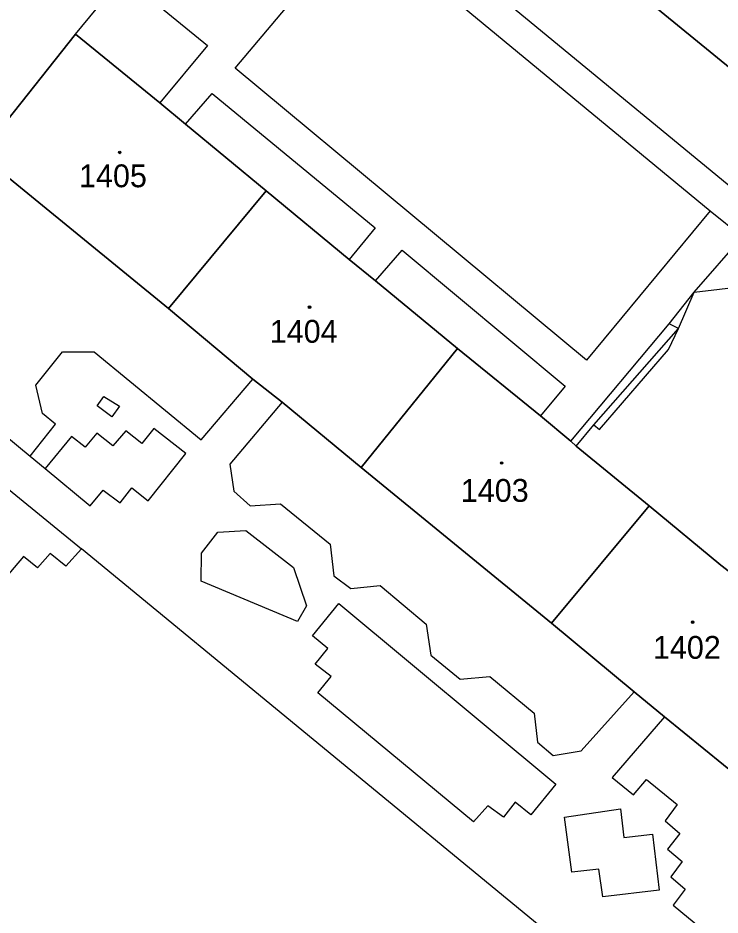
# Model space of a CAD drawing. Extents: x -598934 to -598196, y -1162208 to -1161502.
# Drawn here: x -598607.7 to -598555.4, y -1161897.6 to -1161830.8 of the extents above; entities that cross this region are included whole.
import ezdxf

# ---------------------------------------------------------------- set-up
doc = ezdxf.new("R2010")
doc.units = 0
for name, color, linetype in [('KN_CAR_KR', 7, 'Continuous'), ('KN_KULTURY', 7, 'Continuous'), ('KN_PARC_CIS_STAV', 7, 'Continuous'), ('KN_PARC_PLOCHA', 7, 'Continuous'), ('parcely_l', 7, 'Continuous')]:
    doc.layers.add(name, color=color, linetype=linetype)

msp = doc.modelspace()

# ---------------------------------------------------------------- linework, layer by layer
at = {"layer": 'KN_CAR_KR'}
for points in [[(-598587.05, -1161816.66), (-598548.3, -1161848.58)], [(-598591.55, -1161834.52), (-598582.32, -1161823.57)], [(-598582.32, -1161823.57), (-598556.17, -1161845.15)], [(-598603.43, -1161832.01), (-598599.89, -1161827.69)], [(-598599.51, -1161828), (-598593.61, -1161832.84)], [(-598593.61, -1161832.84), (-598597.15, -1161837.12)], [(-598565.38, -1161856.29), (-598591.55, -1161834.52)], [(-598595.26, -1161838.7), (-598593.26, -1161836.41)], [(-598593.26, -1161836.41), (-598581.13, -1161846.42)], [(-598556.17, -1161845.15), (-598565.38, -1161856.29)], [(-598556.17, -1161845.15), (-598553.77, -1161847.09)], [(-598581.13, -1161846.42), (-598583.05, -1161848.77)], [(-598557.36, -1161851.22), (-598553.77, -1161847.09)], [(-598581.1, -1161850.37), (-598579.12, -1161848.09)], [(-598579.12, -1161848.09), (-598566.96, -1161858.21)], [(-598557.36, -1161851.22), (-598549.82, -1161850.31)], [(-598559.21, -1161853.57), (-598557.36, -1161851.22)], [(-598558.53, -1161853.93), (-598557.36, -1161851.22)], [(-598566.54, -1161862.3), (-598559.21, -1161853.57)], [(-598564.83, -1161861.1), (-598558.53, -1161853.93)], [(-598559.26, -1161855.49), (-598558.53, -1161853.93)], [(-598558.53, -1161853.93), (-598559.21, -1161853.57)], [(-598564.42, -1161861.43), (-598559.26, -1161855.49)], [(-598606.39, -1161858.15), (-598604.4, -1161855.65)], [(-598604.4, -1161855.65), (-598602.06, -1161855.65)], [(-598602.06, -1161855.65), (-598594.08, -1161862.21)], [(-598605.9, -1161860.26), (-598606.39, -1161858.15)], [(-598594.08, -1161862.21), (-598590.23, -1161857.7)], [(-598566.96, -1161858.21), (-598568.81, -1161860.43)], [(-598612.66, -1161858.6), (-598606.83, -1161863.43)], [(-598601.84, -1161859.67), (-598601.34, -1161858.98)], [(-598601.34, -1161858.98), (-598600.16, -1161859.71)], [(-598588.04, -1161859.4), (-598591.95, -1161864.02)], [(-598600.74, -1161860.5), (-598601.84, -1161859.67)], [(-598600.16, -1161859.71), (-598600.74, -1161860.5)], [(-598604.94, -1161861.05), (-598605.9, -1161860.26)], [(-598606.83, -1161863.43), (-598604.94, -1161861.05)], [(-598599.7, -1161861.54), (-598600.65, -1161862.65)], [(-598598.51, -1161862.49), (-598599.7, -1161861.54)], [(-598597.6, -1161861.36), (-598598.51, -1161862.49)], [(-598595.23, -1161863.24), (-598597.6, -1161861.36)], [(-598566.15, -1161862.69), (-598564.83, -1161861.1)], [(-598564.83, -1161861.1), (-598564.42, -1161861.43)], [(-598613.34, -1161861.88), (-598602.99, -1161870.34)], [(-598603.75, -1161861.97), (-598605.71, -1161864.35)], [(-598602.71, -1161862.77), (-598603.75, -1161861.97)], [(-598601.86, -1161861.71), (-598602.71, -1161862.77)], [(-598600.65, -1161862.65), (-598601.86, -1161861.71)], [(-598606.83, -1161863.43), (-598605.71, -1161864.35)], [(-598598.02, -1161866.75), (-598595.23, -1161863.24)], [(-598591.95, -1161864.02), (-598591.64, -1161866.04)], [(-598605.71, -1161864.35), (-598602.35, -1161867.13)], [(-598602.35, -1161867.13), (-598601.37, -1161865.95)], [(-598601.37, -1161865.95), (-598600.11, -1161866.9)], [(-598600.11, -1161866.9), (-598599.24, -1161865.78)], [(-598599.24, -1161865.78), (-598598.02, -1161866.75)], [(-598591.64, -1161866.04), (-598590.42, -1161867.13)], [(-598590.42, -1161867.13), (-598588.17, -1161866.98)], [(-598588.17, -1161866.98), (-598584.48, -1161869.97)], [(-598594.05, -1161870.66), (-598592.83, -1161869.09)], [(-598592.83, -1161869.09), (-598590.75, -1161868.97)], [(-598590.75, -1161868.97), (-598587.21, -1161871.72)], [(-598584.48, -1161869.97), (-598584.19, -1161872.33)], [(-598607.32, -1161870.91), (-598623.48, -1161889.91)], [(-598606.28, -1161871.75), (-598607.32, -1161870.91)], [(-598605.32, -1161870.68), (-598606.28, -1161871.75)], [(-598604.15, -1161871.63), (-598605.32, -1161870.68)], [(-598602.99, -1161870.34), (-598604.15, -1161871.63)], [(-598516.72, -1161941.32), (-598602.99, -1161870.34)], [(-598594.07, -1161872.74), (-598594.05, -1161870.66)], [(-598587.21, -1161871.72), (-598586.23, -1161874.58)], [(-598586.9, -1161875.74), (-598594.07, -1161872.74)], [(-598584.19, -1161872.33), (-598582.94, -1161873.28)], [(-598582.94, -1161873.28), (-598580.74, -1161873.07)], [(-598580.74, -1161873.07), (-598577.32, -1161875.94)], [(-598586.23, -1161874.58), (-598586.9, -1161875.74)], [(-598585.79, -1161876.81), (-598583.82, -1161874.4)], [(-598583.82, -1161874.4), (-598567.67, -1161887.85)], [(-598577.32, -1161875.94), (-598576.98, -1161878.25)], [(-598584.65, -1161877.75), (-598585.79, -1161876.81)], [(-598585.6, -1161878.92), (-598584.65, -1161877.75)], [(-598576.98, -1161878.25), (-598574.78, -1161880.04)], [(-598584.41, -1161879.84), (-598585.6, -1161878.92)], [(-598585.39, -1161881.06), (-598584.41, -1161879.84)], [(-598574.78, -1161880.04), (-598572.58, -1161879.83)], [(-598572.58, -1161879.83), (-598569.27, -1161882.56)], [(-598573.79, -1161890.65), (-598585.39, -1161881.06)], [(-598565.78, -1161885.37), (-598561.82, -1161880.97)], [(-598569.27, -1161882.56), (-598569.02, -1161884.73)], [(-598559.56, -1161882.84), (-598563.46, -1161887.35)], [(-598569.02, -1161884.73), (-598567.86, -1161885.72)], [(-598567.86, -1161885.72), (-598565.78, -1161885.37)], [(-598563.46, -1161887.35), (-598561.87, -1161888.65)], [(-598561.87, -1161888.65), (-598560.9, -1161887.52)], [(-598560.9, -1161887.52), (-598558.62, -1161889.38)], [(-598567.67, -1161887.85), (-598569.52, -1161890.13)], [(-598572.72, -1161889.46), (-598573.79, -1161890.65)], [(-598571.56, -1161890.31), (-598572.72, -1161889.46)], [(-598570.69, -1161889.2), (-598571.56, -1161890.31)], [(-598569.52, -1161890.13), (-598570.69, -1161889.2)], [(-598558.62, -1161889.38), (-598559.52, -1161890.59)], [(-598567.01, -1161890.32), (-598562.84, -1161889.7)], [(-598562.84, -1161889.7), (-598562.6, -1161891.84)], [(-598566.48, -1161894.42), (-598567.01, -1161890.32)], [(-598559.52, -1161890.59), (-598558.42, -1161891.52)], [(-598562.6, -1161891.84), (-598560.47, -1161891.58)], [(-598560.47, -1161891.58), (-598559.97, -1161895.76)], [(-598558.42, -1161891.52), (-598559.35, -1161892.71)], [(-598559.35, -1161892.71), (-598558.24, -1161893.61)], [(-598558.24, -1161893.61), (-598559.1, -1161894.76)], [(-598564.45, -1161894.18), (-598566.48, -1161894.42)], [(-598564.15, -1161896.26), (-598564.45, -1161894.18)], [(-598559.1, -1161894.76), (-598558.03, -1161895.67)], [(-598559.97, -1161895.76), (-598564.15, -1161896.26)], [(-598558.03, -1161895.67), (-598558.92, -1161896.88)], [(-598558.92, -1161896.88), (-598555.23, -1161899.93)]]:
    msp.add_lwpolyline(points, dxfattribs=at)
at = {"layer": 'KN_KULTURY'}
for centre, radius in [((-598600.15, -1161840.81), 0.09), ((-598600.15, -1161840.81), 0.0398), ((-598586.01, -1161852.33), 0.09), ((-598586.01, -1161852.33), 0.0398), ((-598571.7, -1161863.94), 0.09), ((-598571.7, -1161863.94), 0.0398), ((-598557.47, -1161875.79), 0.09), ((-598557.47, -1161875.79), 0.0398)]:
    msp.add_circle(centre, radius, dxfattribs=at)
at = {"layer": 'KN_PARC_PLOCHA'}
for points in [[(-598544.13, -1161843.14), (-598559.82, -1161830.33), (-598570.86, -1161821.38), (-598579.98, -1161813.99), (-598572.32, -1161804.67), (-598571.24, -1161803.35), (-598567.29, -1161806.54), (-598567.07, -1161806.32), (-598561.82, -1161810.64), (-598562.01, -1161810.89), (-598558.91, -1161813.43), (-598558.7, -1161813.26), (-598553.63, -1161817.38)], [(-598559.82, -1161830.33), (-598544.13, -1161843.14)], [(-598555.37, -1161871.55), (-598560.71, -1161867.12), (-598566.15, -1161862.69), (-598566.54, -1161862.3), (-598568.81, -1161860.43), (-598574.98, -1161855.42), (-598581.1, -1161850.37), (-598583.05, -1161848.77), (-598589.24, -1161843.66), (-598595.26, -1161838.7), (-598597.15, -1161837.12), (-598603.04, -1161832.31), (-598603.43, -1161832.01), (-598609.03, -1161839.04), (-598610.62, -1161840.79), (-598609.88, -1161841.52), (-598596.51, -1161852.44), (-598590.23, -1161857.7), (-598588.04, -1161859.4), (-598582.16, -1161864.26), (-598567.98, -1161875.86), (-598561.82, -1161880.97), (-598559.56, -1161882.84), (-598553.72, -1161887.6)]]:
    msp.add_lwpolyline(points, dxfattribs=at)
for points in [[(-598589.24, -1161843.66), (-598596.51, -1161852.44), (-598609.88, -1161841.52), (-598610.62, -1161840.79), (-598609.03, -1161839.04), (-598603.43, -1161832.01), (-598603.04, -1161832.31), (-598597.15, -1161837.12), (-598595.26, -1161838.7)], [(-598574.98, -1161855.42), (-598582.16, -1161864.26), (-598588.04, -1161859.4), (-598590.23, -1161857.7), (-598596.51, -1161852.44), (-598589.24, -1161843.66), (-598583.05, -1161848.77), (-598581.1, -1161850.37)], [(-598560.71, -1161867.12), (-598567.98, -1161875.86), (-598582.16, -1161864.26), (-598574.98, -1161855.42), (-598568.81, -1161860.43), (-598566.54, -1161862.3), (-598566.15, -1161862.69)], [(-598546.49, -1161878.88), (-598553.72, -1161887.6), (-598559.56, -1161882.84), (-598561.82, -1161880.97), (-598567.98, -1161875.86), (-598560.71, -1161867.12), (-598555.37, -1161871.55), (-598554.94, -1161871.88), (-598552.55, -1161873.8), (-598552.17, -1161874.21)]]:
    msp.add_lwpolyline(points, close=True, dxfattribs=at)
at = {"layer": 'parcely_l'}
for points in [[(-598570.86, -1161821.38), (-598559.82, -1161830.33), (-598544.13, -1161843.14)], [(-598589.24, -1161843.66), (-598595.26, -1161838.7), (-598597.15, -1161837.12), (-598603.04, -1161832.31), (-598603.43, -1161832.01), (-598609.03, -1161839.04), (-598610.62, -1161840.79), (-598609.88, -1161841.52), (-598596.51, -1161852.44)], [(-598596.51, -1161852.44), (-598589.24, -1161843.66)], [(-598589.24, -1161843.66), (-598583.05, -1161848.77), (-598581.1, -1161850.37), (-598574.98, -1161855.42)], [(-598582.16, -1161864.26), (-598588.04, -1161859.4), (-598590.23, -1161857.7), (-598596.51, -1161852.44)], [(-598574.98, -1161855.42), (-598582.16, -1161864.26)], [(-598560.71, -1161867.12), (-598566.15, -1161862.69), (-598566.54, -1161862.3), (-598568.81, -1161860.43), (-598574.98, -1161855.42)], [(-598582.16, -1161864.26), (-598567.98, -1161875.86)], [(-598560.71, -1161867.12), (-598567.98, -1161875.86)], [(-598546.49, -1161878.88), (-598552.17, -1161874.21), (-598552.55, -1161873.8), (-598554.94, -1161871.88), (-598555.37, -1161871.55), (-598560.71, -1161867.12)], [(-598567.98, -1161875.86), (-598561.82, -1161880.97), (-598559.56, -1161882.84), (-598553.72, -1161887.6)]]:
    msp.add_lwpolyline(points, dxfattribs=at)

# ---------------------------------------------------------------- texts
at = {"layer": 'KN_PARC_CIS_STAV'}
for s, p in [('1405', (-598603.182, -1161843.4)), ('1404', (-598588.972, -1161854.98)), ('1403', (-598574.742, -1161866.83)), ('1402', (-598560.432, -1161878.52))]:
    msp.add_text(s, height=1.7, dxfattribs=at).set_placement(p)

doc.saveas('drawing.dxf')
